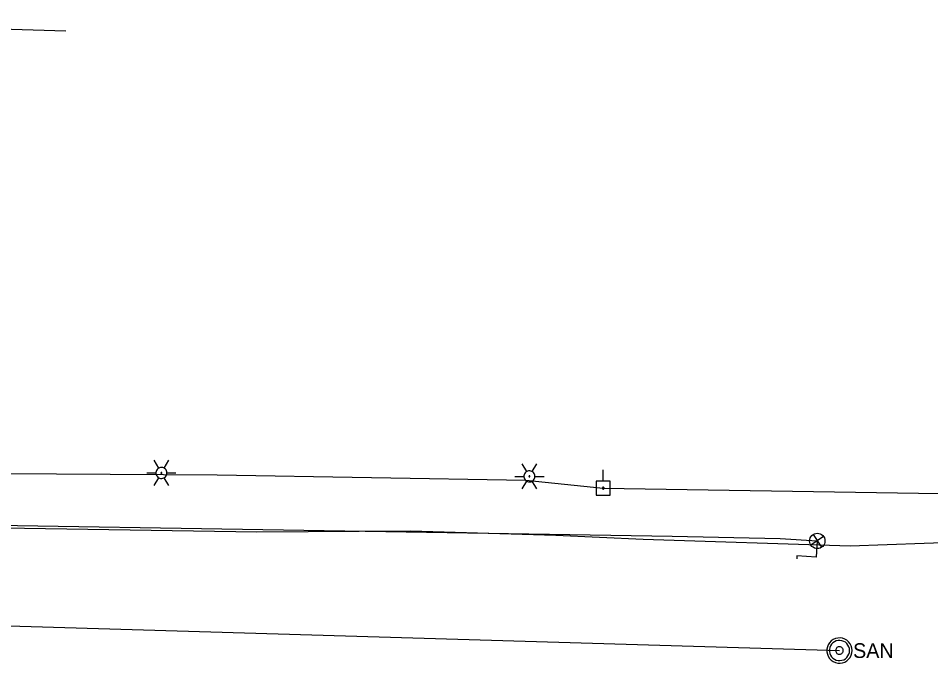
# Model space of a CAD drawing. Extents: x 596028 to 606371, y 330010 to 403088.
# Drawn here: x 605201.2 to 605439.7, y 349924.1 to 350093.6 of the extents above; entities that cross this region are included whole.
import ezdxf

# ---------------------------------------------------------------- set-up
doc = ezdxf.new("R2010")
doc.units = 0
for name, color, linetype in [('E_LTG', 7, 'Continuous'), ('E_SIG', 7, 'Continuous'), ('E_SIG_Conduit', 7, 'Continuous'), ('E_UTL_E_UG', 7, 'Continuous'), ('E_UTL_EPowerPole', 7, 'Continuous'), ('E_UTL_G_UG', 7, 'Continuous'), ('E_UTL_Overhead', 7, 'Continuous'), ('E_UTL_SAN_MH', 7, 'Continuous'), ('E_UTL_SAN_UG', 7, 'Continuous')]:
    doc.layers.add(name, color=color, linetype=linetype)

# ---------------------------------------------------------------- blocks, each defined once
blk = doc.blocks.new('_U349')
at = {"layer": 'E_SIG'}
for p, q in [((-6.09, 0.4), (6.1, 0.4)), ((0, 6.1), (0, -6.1))]:
    blk.add_line(p, q, dxfattribs=at)
blk.add_circle((0, 0.01), 6.1, dxfattribs=at)
blk = doc.blocks.new('ACAD_PROXY_ENTITY_15')
at = {"layer": 'E_LTG'}
for points in [[(1843663.8, 1030159.59), (1843660.17, 1030165.87)], [(1843668.16, 1030159.59), (1843671.79, 1030165.87)], [(1843670.34, 1030155.82), (1843670.26, 1030156.64), (1843670.02, 1030157.44), (1843669.64, 1030158.17), (1843669.13, 1030158.82), (1843668.51, 1030159.36), (1843667.79, 1030159.78), (1843667.01, 1030160.05), (1843666.19, 1030160.17), (1843665.36, 1030160.13), (1843664.56, 1030159.93), (1843663.8, 1030159.59), (1843663.13, 1030159.11), (1843662.56, 1030158.51), (1843662.11, 1030157.81), (1843661.8, 1030157.04), (1843661.64, 1030156.23), (1843661.64, 1030155.4), (1843661.8, 1030154.59), (1843662.11, 1030153.82), (1843662.56, 1030153.12), (1843663.13, 1030152.52), (1843663.8, 1030152.04), (1843664.56, 1030151.7), (1843665.36, 1030151.51), (1843666.19, 1030151.47), (1843667.01, 1030151.58), (1843667.79, 1030151.85), (1843668.51, 1030152.27), (1843669.13, 1030152.81), (1843669.64, 1030153.46), (1843670.02, 1030154.2), (1843670.26, 1030154.99), (1843670.34, 1030155.82)], [(1843670.34, 1030155.82), (1843670.26, 1030156.64), (1843670.02, 1030157.44), (1843669.64, 1030158.17), (1843669.13, 1030158.82), (1843668.51, 1030159.36), (1843667.79, 1030159.78), (1843667.01, 1030160.05), (1843666.19, 1030160.17), (1843665.36, 1030160.13), (1843664.56, 1030159.93), (1843663.8, 1030159.59), (1843663.13, 1030159.11), (1843662.56, 1030158.51), (1843662.11, 1030157.81), (1843661.8, 1030157.04), (1843661.64, 1030156.23), (1843661.64, 1030155.4), (1843661.8, 1030154.59), (1843662.11, 1030153.82), (1843662.56, 1030153.12), (1843663.13, 1030152.52), (1843663.8, 1030152.04), (1843664.56, 1030151.7), (1843665.36, 1030151.51), (1843666.19, 1030151.47), (1843667.01, 1030151.58), (1843667.79, 1030151.85), (1843668.51, 1030152.27), (1843669.13, 1030152.81), (1843669.64, 1030153.46), (1843670.02, 1030154.2), (1843670.26, 1030154.99), (1843670.34, 1030155.82)], [(1843670.34, 1030155.82), (1843670.26, 1030156.64), (1843670.02, 1030157.44), (1843669.64, 1030158.17), (1843669.13, 1030158.82), (1843668.51, 1030159.36), (1843667.79, 1030159.78), (1843667.01, 1030160.05), (1843666.19, 1030160.17), (1843665.36, 1030160.13), (1843664.56, 1030159.93), (1843663.8, 1030159.59), (1843663.13, 1030159.11), (1843662.56, 1030158.51), (1843662.11, 1030157.81), (1843661.8, 1030157.04), (1843661.64, 1030156.23), (1843661.64, 1030155.4), (1843661.8, 1030154.59), (1843662.11, 1030153.82), (1843662.56, 1030153.12), (1843663.13, 1030152.52), (1843663.8, 1030152.04), (1843664.56, 1030151.7), (1843665.36, 1030151.51), (1843666.19, 1030151.47), (1843667.01, 1030151.58), (1843667.79, 1030151.85), (1843668.51, 1030152.27), (1843669.13, 1030152.81), (1843669.64, 1030153.46), (1843670.02, 1030154.2), (1843670.26, 1030154.99), (1843670.34, 1030155.82)], [(1843654.37, 1030155.82), (1843661.62, 1030155.82)], [(1843660.17, 1030145.76), (1843663.8, 1030152.04)], [(1843666.34, 1030155.82), (1843666.34, 1030155.88), (1843666.32, 1030155.95), (1843666.29, 1030156.01), (1843666.24, 1030156.07), (1843666.19, 1030156.11), (1843666.13, 1030156.15), (1843666.07, 1030156.17), (1843666, 1030156.18), (1843665.93, 1030156.18), (1843665.86, 1030156.16), (1843665.8, 1030156.13), (1843665.74, 1030156.09), (1843665.69, 1030156.04), (1843665.66, 1030155.98), (1843665.63, 1030155.92), (1843665.62, 1030155.85), (1843665.62, 1030155.78), (1843665.63, 1030155.71), (1843665.66, 1030155.65), (1843665.69, 1030155.59), (1843665.74, 1030155.54), (1843665.8, 1030155.5), (1843665.86, 1030155.47), (1843665.93, 1030155.46), (1843666, 1030155.45), (1843666.07, 1030155.46), (1843666.13, 1030155.49), (1843666.19, 1030155.52), (1843666.24, 1030155.57), (1843666.29, 1030155.62), (1843666.32, 1030155.68), (1843666.34, 1030155.75), (1843666.34, 1030155.82)], [(1843671.79, 1030145.76), (1843668.16, 1030152.04)], [(1843670.34, 1030155.82), (1843677.59, 1030155.82)]]:
    blk.add_lwpolyline(points, dxfattribs=at)

msp = doc.modelspace()

# ---------------------------------------------------------------- linework, layer by layer
at = {"layer": 'E_LTG'}
for points in [[(605334.1, 349975.12), (605332.91, 349977.18)], [(605335.53, 349975.12), (605336.72, 349977.18)], [(605331.01, 349973.88), (605333.39, 349973.88)], [(605336.25, 349973.88), (605336.22, 349974.15), (605336.14, 349974.41), (605336.02, 349974.65), (605335.85, 349974.87), (605335.65, 349975.04), (605335.41, 349975.18), (605335.15, 349975.27), (605334.88, 349975.31), (605334.61, 349975.29), (605334.35, 349975.23), (605334.1, 349975.12), (605333.88, 349974.96), (605333.69, 349974.76), (605333.55, 349974.53), (605333.45, 349974.28), (605333.39, 349974.02), (605333.39, 349973.74), (605333.45, 349973.48), (605333.55, 349973.23), (605333.69, 349973), (605333.88, 349972.8), (605334.1, 349972.64), (605334.35, 349972.53), (605334.61, 349972.47), (605334.88, 349972.45), (605335.15, 349972.49), (605335.41, 349972.58), (605335.65, 349972.72), (605335.85, 349972.89), (605336.02, 349973.11), (605336.14, 349973.35), (605336.22, 349973.61), (605336.25, 349973.88)], [(605336.25, 349973.88), (605336.22, 349974.15), (605336.14, 349974.41), (605336.02, 349974.65), (605335.85, 349974.87), (605335.65, 349975.04), (605335.41, 349975.18), (605335.15, 349975.27), (605334.88, 349975.31), (605334.61, 349975.29), (605334.35, 349975.23), (605334.1, 349975.12), (605333.88, 349974.96), (605333.69, 349974.76), (605333.55, 349974.53), (605333.45, 349974.28), (605333.39, 349974.02), (605333.39, 349973.74), (605333.45, 349973.48), (605333.55, 349973.23), (605333.69, 349973), (605333.88, 349972.8), (605334.1, 349972.64), (605334.35, 349972.53), (605334.61, 349972.47), (605334.88, 349972.45), (605335.15, 349972.49), (605335.41, 349972.58), (605335.65, 349972.72), (605335.85, 349972.89), (605336.02, 349973.11), (605336.14, 349973.35), (605336.22, 349973.61), (605336.25, 349973.88)], [(605336.25, 349973.88), (605336.22, 349974.15), (605336.14, 349974.41), (605336.02, 349974.65), (605335.85, 349974.87), (605335.65, 349975.04), (605335.41, 349975.18), (605335.15, 349975.27), (605334.88, 349975.31), (605334.61, 349975.29), (605334.35, 349975.23), (605334.1, 349975.12), (605333.88, 349974.96), (605333.69, 349974.76), (605333.55, 349974.53), (605333.45, 349974.28), (605333.39, 349974.02), (605333.39, 349973.74), (605333.45, 349973.48), (605333.55, 349973.23), (605333.69, 349973), (605333.88, 349972.8), (605334.1, 349972.64), (605334.35, 349972.53), (605334.61, 349972.47), (605334.88, 349972.45), (605335.15, 349972.49), (605335.41, 349972.58), (605335.65, 349972.72), (605335.85, 349972.89), (605336.02, 349973.11), (605336.14, 349973.35), (605336.22, 349973.61), (605336.25, 349973.88)], [(605334.94, 349973.88), (605334.93, 349973.9), (605334.93, 349973.92), (605334.92, 349973.94), (605334.9, 349973.96), (605334.89, 349973.98), (605334.87, 349973.99), (605334.85, 349974), (605334.82, 349974), (605334.8, 349974), (605334.78, 349973.99), (605334.76, 349973.98), (605334.74, 349973.97), (605334.72, 349973.95), (605334.71, 349973.93), (605334.7, 349973.91), (605334.7, 349973.89), (605334.7, 349973.87), (605334.7, 349973.85), (605334.71, 349973.83), (605334.72, 349973.81), (605334.74, 349973.79), (605334.76, 349973.78), (605334.78, 349973.77), (605334.8, 349973.76), (605334.82, 349973.76), (605334.85, 349973.76), (605334.87, 349973.77), (605334.89, 349973.78), (605334.9, 349973.8), (605334.92, 349973.82), (605334.93, 349973.84), (605334.93, 349973.86), (605334.94, 349973.88)], [(605336.25, 349973.88), (605338.63, 349973.88)], [(605332.91, 349970.58), (605334.1, 349972.64)], [(605336.72, 349970.58), (605335.53, 349972.64)]]:
    msp.add_lwpolyline(points, dxfattribs=at)
at = {"layer": 'E_SIG_Conduit'}
msp.add_lwpolyline([(605179.55, 349961.42), (605372.08, 349958.25), (605400.36, 349957.61), (605410.04, 349956.99)], dxfattribs=at)
at = {"layer": 'E_UTL_E_UG'}
msp.add_lwpolyline([(605410.04, 349956.99), (605409.76, 349952.75), (605404.7, 349953.08), (605404.73, 349952.31)], dxfattribs=at)
at = {"layer": 'E_UTL_EPowerPole'}
for points in [[(605354.07, 349972.64), (605354.07, 349975.55)], [(605355.92, 349972.64), (605352.23, 349972.64)], [(605352.23, 349972.64), (605352.23, 349968.95)], [(605355.92, 349968.95), (605355.92, 349972.64)], [(605354.34, 349970.8), (605354.34, 349970.84), (605354.33, 349970.88), (605354.31, 349970.92), (605354.28, 349970.96), (605354.24, 349970.99), (605354.21, 349971.01), (605354.16, 349971.03), (605354.12, 349971.03), (605354.07, 349971.03), (605354.03, 349971.02), (605353.99, 349971), (605353.95, 349970.98), (605353.92, 349970.94), (605353.89, 349970.91), (605353.88, 349970.86), (605353.87, 349970.82), (605353.87, 349970.77), (605353.88, 349970.73), (605353.89, 349970.69), (605353.92, 349970.65), (605353.95, 349970.62), (605353.99, 349970.59), (605354.03, 349970.57), (605354.07, 349970.56), (605354.12, 349970.56), (605354.16, 349970.56), (605354.21, 349970.58), (605354.24, 349970.6), (605354.28, 349970.63), (605354.31, 349970.67), (605354.33, 349970.71), (605354.34, 349970.75), (605354.34, 349970.8)], [(605352.23, 349968.95), (605355.92, 349968.95)]]:
    msp.add_lwpolyline(points, dxfattribs=at)
at = {"layer": 'E_UTL_G_UG'}
for points in [[(605105.45, 350093.63), (605213.69, 350090.31)], [(605125.36, 349984.66), (605132.76, 349976.09), (605134.48, 349968.17), (605144.96, 349966.51), (605151.71, 349967.53), (605160.9, 349967.35), (605168.14, 349965.2), (605171.97, 349962.5), (605191.69, 349960.55), (605263.6, 349959.38), (605303.77, 349959.62), (605341.69, 349958.47), (605364.55, 349957.47), (605418.62, 349955.69), (605447.68, 349956.73), (605494.96, 349954.84), (605495.12, 349948.44), (605505.72, 349947.87), (605505.71, 349947.88), (605548.57, 349947.39), (605561.02, 349949.8), (605573.83, 349948.32), (605583.22, 349947.39), (605623.72, 349945.45)]]:
    msp.add_lwpolyline(points, dxfattribs=at)
at = {"layer": 'E_UTL_Overhead'}
msp.add_lwpolyline([(605143.81, 349749.74), (605141.52, 349819.92), (605155.11, 349974.85), (605253.26, 349974.25), (605333.85, 349972.88), (605354.11, 349970.8), (605513.44, 349968.29), (605659.83, 349966.5)], dxfattribs=at)
at = {"layer": 'E_UTL_SAN_MH'}
for points in [[(605419.14, 349928.35), (605419.08, 349928.98), (605418.9, 349929.58), (605418.62, 349930.14), (605418.23, 349930.63), (605417.75, 349931.04), (605417.21, 349931.35), (605416.62, 349931.56), (605416, 349931.65), (605415.37, 349931.62), (605414.76, 349931.47), (605414.19, 349931.21), (605413.68, 349930.85), (605413.25, 349930.39), (605412.91, 349929.86), (605412.67, 349929.28), (605412.55, 349928.67), (605412.55, 349928.04), (605412.67, 349927.42), (605412.91, 349926.84), (605413.25, 349926.31), (605413.68, 349925.86), (605414.19, 349925.49), (605414.76, 349925.23), (605415.37, 349925.09), (605416, 349925.06), (605416.62, 349925.15), (605417.21, 349925.35), (605417.75, 349925.66), (605418.23, 349926.08), (605418.62, 349926.57), (605418.9, 349927.13), (605419.08, 349927.73), (605419.14, 349928.35)], [(605418.48, 349928.35), (605418.43, 349928.85), (605418.29, 349929.33), (605418.06, 349929.78), (605417.75, 349930.17), (605417.37, 349930.5), (605416.94, 349930.75), (605416.46, 349930.92), (605415.96, 349930.99), (605415.46, 349930.97), (605414.98, 349930.85), (605414.52, 349930.64), (605414.11, 349930.35), (605413.76, 349929.98), (605413.49, 349929.56), (605413.31, 349929.1), (605413.21, 349928.6), (605413.21, 349928.1), (605413.31, 349927.61), (605413.49, 349927.14), (605413.76, 349926.72), (605414.11, 349926.36), (605414.52, 349926.07), (605414.98, 349925.86), (605415.46, 349925.74), (605415.96, 349925.72), (605416.46, 349925.79), (605416.94, 349925.95), (605417.37, 349926.2), (605417.75, 349926.53), (605418.06, 349926.93), (605418.29, 349927.37), (605418.43, 349927.85), (605418.48, 349928.35)], [(605416.83, 349928.35), (605416.81, 349928.54), (605416.76, 349928.72), (605416.67, 349928.89), (605416.56, 349929.04), (605416.41, 349929.16), (605416.25, 349929.25), (605416.07, 349929.31), (605415.89, 349929.34), (605415.7, 349929.33), (605415.52, 349929.29), (605415.34, 349929.21), (605415.19, 349929.1), (605415.06, 349928.96), (605414.96, 349928.81), (605414.89, 349928.63), (605414.85, 349928.45), (605414.85, 349928.26), (605414.89, 349928.07), (605414.96, 349927.9), (605415.06, 349927.74), (605415.19, 349927.6), (605415.34, 349927.5), (605415.52, 349927.42), (605415.7, 349927.37), (605415.89, 349927.36), (605416.07, 349927.39), (605416.25, 349927.45), (605416.41, 349927.55), (605416.56, 349927.67), (605416.67, 349927.82), (605416.76, 349927.98), (605416.81, 349928.17), (605416.83, 349928.35)]]:
    msp.add_lwpolyline(points, dxfattribs=at)
at = {"layer": 'E_UTL_SAN_UG'}
msp.add_line((605146.81, 349936.36), (605415.84, 349928.35), dxfattribs=at)

# ---------------------------------------------------------------- block references
at = {"layer": 'E_LTG', "xscale": 0.32808333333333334, "yscale": 0.32808333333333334}
msp.add_blockref('ACAD_PROXY_ENTITY_15', (362.57, 11997.82), dxfattribs=at)
at = {"layer": 'E_SIG_Conduit', "xscale": 0.32808333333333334, "yscale": 0.3280833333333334, "rotation": 34.193210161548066}
msp.add_blockref('_U349', (605410.05, 349956.99), dxfattribs=at)

# ---------------------------------------------------------------- texts
at = {"layer": 'E_UTL_SAN_MH'}
msp.add_text('SAN', height=3.849, dxfattribs=at).set_placement((605419.4, 349926.41))

doc.saveas('drawing.dxf')
